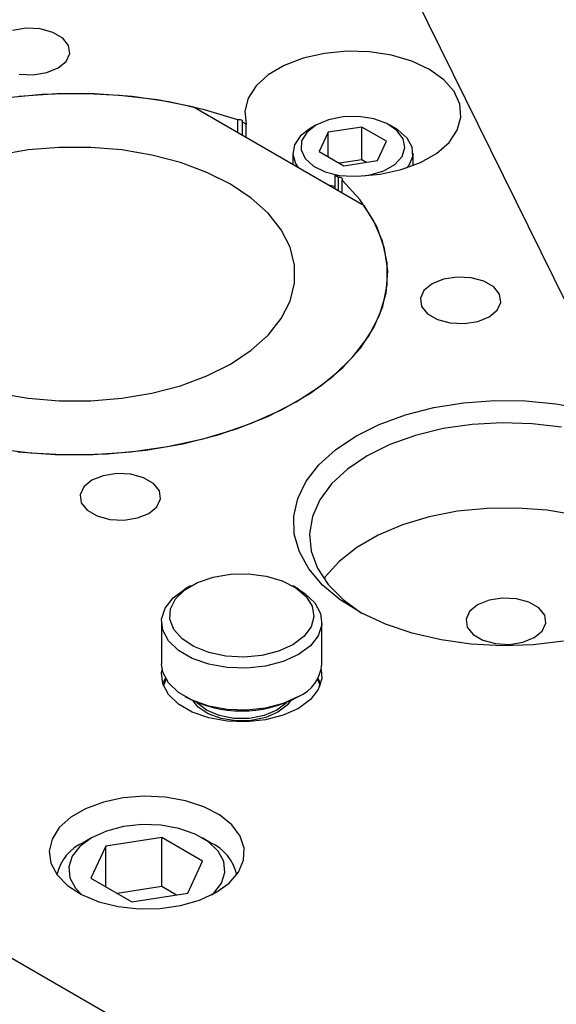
# Model space of a CAD drawing. Header units: inches. Extents: x 220 to 877, y 4 to 174.
# Tile 469 of 656: x 479.55 to 481.22, y 157.59 to 160.66. Entities that reach past the tile are written whole.
import ezdxf

# ---------------------------------------------------------------- set-up
doc = ezdxf.new("R2010")
doc.units = ezdxf.units.IN
doc.header["$LTSCALE"] = 0.5
doc.header["$MEASUREMENT"] = 0
for name, color, linetype in [('DIE-M-S', 8, 'Continuous'), ('DIE-M-S2', 1, 'Continuous'), ('DIE-M-S3', 8, 'Continuous'), ('SID-M-S', 105, 'Continuous'), ('SVD-M-S', 8, 'Continuous')]:
    doc.layers.add(name, color=color, linetype=linetype)

msp = doc.modelspace()

# ---------------------------------------------------------------- linework, layer by layer
at = {"layer": 'DIE-M-S', "linetype": 'Continuous', "lineweight": 25}
for p, q in [((479.56778, 160.6344), (479.52551, 160.62786)), ((479.61137, 160.6322), (479.56778, 160.6344)), ((479.65103, 160.62152), (479.61137, 160.6322)), ((479.68197, 160.60366), (479.65103, 160.62152)), ((479.70047, 160.58077), (479.68197, 160.60366)), ((479.70428, 160.5556), (479.70047, 160.58077)), ((479.69295, 160.5312), (479.70428, 160.5556)), ((480.49769, 160.55603), (480.43167, 160.5412)), ((480.56761, 160.56258), (480.49769, 160.55603)), ((480.63836, 160.56055), (480.56761, 160.56258)), ((480.70681, 160.55005), (480.63836, 160.56055)), ((480.76997, 160.53153), (480.70681, 160.55005)), ((479.66786, 160.51051), (479.69295, 160.5312)), ((480.37248, 160.51875), (480.3227, 160.48965)), ((480.43167, 160.5412), (480.37248, 160.51875)), ((480.82504, 160.50581), (480.76997, 160.53153)), ((479.54615, 160.49168), (479.58974, 160.48948)), ((479.58974, 160.48948), (479.63201, 160.49602)), ((479.63201, 160.49602), (479.66786, 160.51051)), ((480.3227, 160.48965), (480.28454, 160.4552)), ((480.86959, 160.47402), (480.82504, 160.50581)), ((480.90167, 160.43756), (480.86959, 160.47402)), ((479.66337, 160.42989), (479.54612, 160.42181)), ((479.78145, 160.42974), (479.66337, 160.42989)), ((479.89863, 160.42134), (479.78145, 160.42974)), ((480.28454, 160.4552), (480.25968, 160.41691)), ((480.91986, 160.39804), (480.90167, 160.43756)), ((480.01319, 160.40483), (479.89863, 160.42134)), ((480.12346, 160.38045), (480.01319, 160.40483)), ((480.25968, 160.41691), (480.2492, 160.37647)), ((480.92336, 160.3572), (480.91986, 160.39804)), ((480.22781, 160.34854), (480.12346, 160.38045)), ((480.2492, 160.37647), (480.25358, 160.33565)), ((480.23054, 160.34917), (480.22781, 160.34854)), ((480.22781, 160.30971), (480.22781, 160.34854)), ((480.23347, 160.34931), (480.23054, 160.34917)), ((480.23634, 160.34896), (480.23347, 160.34931)), ((480.23891, 160.34814), (480.23634, 160.34896)), ((480.24096, 160.34692), (480.23891, 160.34814)), ((480.2423, 160.34541), (480.24096, 160.34692)), ((480.24283, 160.34374), (480.2423, 160.34541)), ((480.24249, 160.34206), (480.24283, 160.34374)), ((480.25358, 160.33565), (480.24249, 160.34206)), ((480.24249, 160.30124), (480.24249, 160.34206)), ((480.25358, 160.29483), (480.25358, 160.33565)), ((480.91202, 160.31684), (480.92336, 160.3572)), ((480.88634, 160.27873), (480.91202, 160.31684)), ((480.84744, 160.24455), (480.88634, 160.27873)), ((480.79704, 160.21582), (480.84744, 160.24455)), ((480.73736, 160.19379), (480.79704, 160.21582)), ((480.67104, 160.17944), (480.73736, 160.19379)), ((480.54137, 160.16952), (480.53028, 160.17592)), ((480.53028, 160.17592), (480.53028, 160.1351)), ((480.53028, 160.17592), (480.60098, 160.17339)), ((480.54429, 160.16971), (480.54137, 160.16952)), ((480.54137, 160.1287), (480.54137, 160.16952)), ((480.54718, 160.16941), (480.54429, 160.16971)), ((480.54979, 160.16863), (480.54718, 160.16941)), ((480.5519, 160.16745), (480.54979, 160.16863)), ((480.55332, 160.16597), (480.5519, 160.16745)), ((480.55261, 160.16104), (480.55369, 160.16262)), ((480.55261, 160.12221), (480.55261, 160.16104)), ((480.60787, 160.1008), (480.55261, 160.16104)), ((480.55394, 160.16431), (480.55332, 160.16597)), ((480.55369, 160.16262), (480.55394, 160.16431)), ((480.60098, 160.17339), (480.67104, 160.17944)), ((480.65011, 160.03715), (480.60787, 160.1008)), ((475.45986, 160.0823), (487.33926, 153.22447)), ((480.67871, 159.97101), (480.65011, 160.03715)), ((480.69325, 159.90336), (480.67871, 159.97101)), ((480.69352, 159.8352), (480.69325, 159.90336)), ((480.86901, 159.85228), (480.83317, 159.83779)), ((480.91128, 159.85881), (480.86901, 159.85228)), ((480.95487, 159.85661), (480.91128, 159.85881)), ((480.99453, 159.84594), (480.95487, 159.85661)), ((481.02548, 159.82807), (480.99453, 159.84594)), ((480.67952, 159.76751), (480.69352, 159.8352)), ((480.80807, 159.81709), (480.79674, 159.79269)), ((480.83317, 159.83779), (480.80807, 159.81709)), ((481.04397, 159.80518), (481.02548, 159.82807)), ((480.79674, 159.79269), (480.80056, 159.76753)), ((481.04778, 159.78001), (481.04397, 159.80518)), ((480.65144, 159.7013), (480.67952, 159.76751)), ((480.80056, 159.76753), (480.81905, 159.74463)), ((481.01136, 159.73492), (481.03646, 159.75561)), ((481.03646, 159.75561), (481.04778, 159.78001)), ((480.81905, 159.74463), (480.84999, 159.72677)), ((480.84999, 159.72677), (480.88965, 159.71609)), ((480.93324, 159.71389), (480.97551, 159.72043)), ((480.97551, 159.72043), (481.01136, 159.73492)), ((480.60971, 159.63753), (480.65144, 159.7013)), ((480.88965, 159.71609), (480.93324, 159.71389)), ((480.55492, 159.57715), (480.60971, 159.63753)), ((480.4879, 159.52103), (480.55492, 159.57715)), ((480.40961, 159.46999), (480.4879, 159.52103)), ((480.93147, 159.46717), (481.0274, 159.47428)), ((481.0274, 159.47428), (481.1241, 159.47327)), ((480.32121, 159.4248), (480.40961, 159.46999)), ((480.75005, 159.42929), (480.83836, 159.45206)), ((480.83836, 159.45206), (480.93147, 159.46717)), ((481.1241, 159.47327), (481.21952, 159.46413)), ((481.21952, 159.46413), (481.31161, 159.44707)), ((480.224, 159.38611), (480.32121, 159.4248)), ((480.66843, 159.39933), (480.75005, 159.42929)), ((480.11939, 159.35448), (480.224, 159.38611)), ((480.59523, 159.36284), (480.66843, 159.39933)), ((480.86773, 159.38658), (480.78144, 159.36539)), ((480.95861, 159.39993), (480.86773, 159.38658)), ((481.05195, 159.4051), (480.95861, 159.39993)), ((481.14557, 159.40199), (481.05195, 159.4051)), ((481.23727, 159.39067), (481.14557, 159.40199)), ((480.00894, 159.33039), (480.11939, 159.35448)), ((480.53201, 159.32058), (480.59523, 159.36284)), ((480.78144, 159.36539), (480.70177, 159.33684)), ((479.89424, 159.31418), (480.00894, 159.33039)), ((480.48013, 159.27346), (480.53201, 159.32058)), ((480.70177, 159.33684), (480.63058, 159.3016)), ((479.54173, 159.31465), (479.65891, 159.30625)), ((479.65891, 159.30625), (479.77699, 159.30609)), ((479.77699, 159.30609), (479.89424, 159.31418)), ((480.63058, 159.3016), (480.56954, 159.26051)), ((480.44068, 159.22248), (480.48013, 159.27346)), ((480.56954, 159.26051), (480.52009, 159.21451)), ((479.80835, 159.23997), (479.77251, 159.22548)), ((479.85062, 159.24651), (479.80835, 159.23997)), ((479.89421, 159.24431), (479.85062, 159.24651)), ((479.93387, 159.23363), (479.89421, 159.24431)), ((479.96482, 159.21577), (479.93387, 159.23363)), ((479.74741, 159.20479), (479.73608, 159.18039)), ((479.77251, 159.22548), (479.74741, 159.20479)), ((479.98331, 159.19287), (479.96482, 159.21577)), ((480.41451, 159.16873), (480.44068, 159.22248)), ((480.52009, 159.21451), (480.48338, 159.1647)), ((479.73608, 159.18039), (479.7399, 159.15522)), ((479.9758, 159.14331), (479.98712, 159.16771)), ((479.98712, 159.16771), (479.98331, 159.19287)), ((480.40218, 159.11335), (480.41451, 159.16873)), ((479.7399, 159.15522), (479.75839, 159.13233)), ((479.9507, 159.12261), (479.9758, 159.14331)), ((480.48338, 159.1647), (480.46026, 159.11224)), ((481.00511, 159.13817), (480.91273, 159.12888)), ((481.09886, 159.13921), (481.00511, 159.13817)), ((481.19179, 159.13197), (481.09886, 159.13921)), ((479.75839, 159.13233), (479.78933, 159.11446)), ((479.78933, 159.11446), (479.82899, 159.10379)), ((479.87258, 159.10159), (479.91485, 159.10812)), ((479.91485, 159.10812), (479.9507, 159.12261)), ((480.40394, 159.05753), (480.40218, 159.11335)), ((480.46026, 159.11224), (480.4513, 159.05835)), ((480.82388, 159.11157), (480.74066, 159.08662)), ((480.91273, 159.12888), (480.82388, 159.11157)), ((481.28172, 159.11663), (481.19179, 159.13197)), ((479.82899, 159.10379), (479.87258, 159.10159)), ((480.74066, 159.08662), (480.66501, 159.05463)), ((480.41977, 159.00244), (480.40394, 159.05753)), ((480.4513, 159.05835), (480.45668, 159.00431)), ((480.66501, 159.05463), (480.5987, 159.01636)), ((480.5987, 159.01636), (480.54329, 158.97268)), ((480.44932, 158.94928), (480.41977, 159.00244)), ((480.45668, 159.00431), (480.4763, 158.95137)), ((480.54329, 158.97268), (480.50008, 158.92464)), ((480.49197, 158.89917), (480.44932, 158.94928)), ((480.4763, 158.95137), (480.50968, 158.90078)), ((480.50008, 158.92464), (480.49595, 158.91889)), ((480.5468, 158.85317), (480.49197, 158.89917)), ((480.50968, 158.90078), (480.55604, 158.85373)), ((480.61265, 158.81227), (480.5468, 158.85317)), ((480.55604, 158.85373), (480.61352, 158.8118)), ((480.9753, 158.83723), (480.9504, 158.8167)), ((481.01086, 158.8516), (480.9753, 158.83723)), ((481.05279, 158.85809), (481.01086, 158.8516)), ((481.09604, 158.85591), (481.05279, 158.85809)), ((481.13538, 158.84531), (481.09604, 158.85591)), ((481.16608, 158.82759), (481.13538, 158.84531)), ((480.68811, 158.77735), (480.61265, 158.81227)), ((480.9504, 158.8167), (480.93916, 158.79249)), ((481.18442, 158.80488), (481.16608, 158.82759)), ((481.18821, 158.77991), (481.18442, 158.80488)), ((480.77157, 158.74914), (480.68811, 158.77735)), ((480.93916, 158.79249), (480.94294, 158.76753)), ((481.17697, 158.75571), (481.18821, 158.77991)), ((480.86126, 158.72824), (480.77157, 158.74914)), ((480.94294, 158.76753), (480.96129, 158.74481)), ((480.96129, 158.74481), (480.99199, 158.72709)), ((481.15207, 158.73518), (481.17697, 158.75571)), ((480.95527, 158.71511), (480.86126, 158.72824)), ((481.05158, 158.71002), (480.95527, 158.71511)), ((480.99199, 158.72709), (481.03133, 158.7165)), ((481.03133, 158.7165), (481.07458, 158.71432)), ((481.14816, 158.71307), (481.05158, 158.71002)), ((481.07458, 158.71432), (481.11651, 158.7208)), ((481.11651, 158.7208), (481.15207, 158.73518)), ((481.24293, 158.72422), (481.14816, 158.71307)), ((479.99036, 158.62556), (479.99194, 158.63522)), ((479.994, 158.59083), (479.99036, 158.62556)), ((480.48787, 158.63522), (480.48945, 158.60813)), ((480.01193, 158.55762), (479.994, 158.59083)), ((480.48945, 158.60813), (480.47858, 158.57391)), ((480.04311, 158.52784), (480.01193, 158.55762)), ((480.47858, 158.57391), (480.45385, 158.54218)), ((480.08572, 158.50324), (480.04311, 158.52784)), ((480.45385, 158.54218), (480.41668, 158.5148)), ((480.1373, 158.48524), (480.08572, 158.50324)), ((480.36924, 158.49334), (480.31428, 158.47906)), ((480.41668, 158.5148), (480.36924, 158.49334)), ((480.19484, 158.47489), (480.1373, 158.48524)), ((480.255, 158.47279), (480.19484, 158.47489)), ((480.31428, 158.47906), (480.255, 158.47279)), ((479.80883, 158.22256), (479.75335, 158.20209)), ((479.87063, 158.23567), (479.80883, 158.22256)), ((479.93588, 158.2408), (479.87063, 158.23567)), ((480.0015, 158.23771), (479.93588, 158.2408)), ((480.06445, 158.22656), (480.0015, 158.23771)), ((480.12177, 158.20785), (480.06445, 158.22656)), ((479.75335, 158.20209), (479.70679, 158.17521)), ((480.17078, 158.18247), (480.12177, 158.20785)), ((479.70679, 158.17521), (479.67133, 158.14318)), ((480.20919, 158.15159), (480.17078, 158.18247)), ((479.67133, 158.14318), (479.64862, 158.1075)), ((480.23521, 158.11668), (480.20919, 158.15159)), ((479.64862, 158.1075), (479.63973, 158.06984)), ((480.24762, 158.07935), (480.23521, 158.11668)), ((479.63973, 158.06984), (479.64508, 158.03195)), ((480.24583, 158.04135), (480.24762, 158.07935)), ((479.64508, 158.03195), (479.6644, 157.99562)), ((480.22994, 158.00446), (480.24583, 158.04135)), ((480.20069, 157.97041), (480.22994, 158.00446)), ((479.6644, 157.99562), (479.69681, 157.96253)), ((480.15944, 157.94078), (480.20069, 157.97041)), ((479.69681, 157.96253), (479.74078, 157.93423)), ((480.10812, 157.91697), (480.15944, 157.94078)), ((479.74078, 157.93423), (479.79426, 157.91206)), ((479.79426, 157.91206), (479.85474, 157.89704)), ((480.04913, 157.90008), (480.10812, 157.91697)), ((479.85474, 157.89704), (479.91941, 157.88987)), ((479.91941, 157.88987), (479.98523, 157.8909)), ((479.98523, 157.8909), (480.04913, 157.90008))]:
    msp.add_line(p, q, dxfattribs=at)
at = {"layer": 'DIE-M-S2', "linetype": 'Continuous', "lineweight": 25}
for p, q in [((479.61843, 160.42778), (479.49948, 160.41624)), ((479.73894, 160.43074), (479.61843, 160.42778)), ((479.85916, 160.4251), (479.73894, 160.43074)), ((479.97725, 160.41093), (479.85916, 160.4251)), ((480.09141, 160.38845), (479.97725, 160.41093)), ((480.09141, 160.38845), (480.62174, 160.0823)), ((479.57436, 160.25496), (479.48045, 160.23904)), ((479.67124, 160.263), (479.57436, 160.25496)), ((479.76912, 160.263), (479.67124, 160.263)), ((479.866, 160.25496), (479.76912, 160.263)), ((479.95991, 160.23904), (479.866, 160.25496)), ((480.04895, 160.21557), (479.95991, 160.23904)), ((480.13129, 160.18502), (480.04895, 160.21557)), ((480.20526, 160.14802), (480.13129, 160.18502)), ((480.26935, 160.10532), (480.20526, 160.14802)), ((480.32227, 160.05779), (480.26935, 160.10532)), ((480.36293, 160.00639), (480.32227, 160.05779)), ((480.66068, 160.0164), (480.62174, 160.0823)), ((480.3905, 159.95217), (480.36293, 160.00639)), ((480.68523, 159.94822), (480.66068, 160.0164)), ((480.40443, 159.89625), (480.3905, 159.95217)), ((480.695, 159.87882), (480.68523, 159.94822)), ((480.40443, 159.83974), (480.40443, 159.89625)), ((480.68986, 159.80925), (480.695, 159.87882)), ((480.3905, 159.78381), (480.40443, 159.83974)), ((480.36293, 159.7296), (480.3905, 159.78381)), ((480.66987, 159.74058), (480.68986, 159.80925)), ((480.32227, 159.6782), (480.36293, 159.7296)), ((480.63535, 159.67386), (480.66987, 159.74058)), ((480.26935, 159.63067), (480.32227, 159.6782)), ((480.58683, 159.61012), (480.63535, 159.67386)), ((480.20526, 159.58797), (480.26935, 159.63067)), ((480.52504, 159.55031), (480.58683, 159.61012)), ((480.13129, 159.55096), (480.20526, 159.58797)), ((480.04895, 159.52042), (480.13129, 159.55096)), ((480.45094, 159.49538), (480.52504, 159.55031)), ((479.95991, 159.49694), (480.04895, 159.52042)), ((479.48045, 159.49694), (479.57436, 159.48102)), ((479.57436, 159.48102), (479.67124, 159.47298)), ((479.76912, 159.47298), (479.866, 159.48102)), ((479.866, 159.48102), (479.95991, 159.49694)), ((480.36565, 159.44614), (480.45094, 159.49538)), ((479.67124, 159.47298), (479.76912, 159.47298)), ((480.27048, 159.40336), (480.36565, 159.44614)), ((480.16689, 159.36769), (480.27048, 159.40336)), ((480.05646, 159.33968), (480.16689, 159.36769)), ((479.46311, 159.32505), (479.5812, 159.31089)), ((479.94089, 159.31975), (480.05646, 159.33968)), ((479.5812, 159.31089), (479.70143, 159.30524)), ((479.70143, 159.30524), (479.82193, 159.30821)), ((479.82193, 159.30821), (479.94089, 159.31975))]:
    msp.add_line(p, q, dxfattribs=at)
at = {"layer": 'DIE-M-S3', "linetype": 'Continuous', "lineweight": 25}
for p, q in [((480.102, 158.90729), (480.15055, 158.92386)), ((480.15055, 158.92386), (480.20471, 158.93294)), ((480.20471, 158.93294), (480.26108, 158.93397)), ((480.26108, 158.93397), (480.31612, 158.92686)), ((480.31612, 158.92686), (480.36637, 158.91208)), ((480.06212, 158.88426), (480.102, 158.90729)), ((480.08078, 158.89648), (480.0631, 158.88627)), ((480.36637, 158.91208), (480.40868, 158.89055)), ((480.41671, 158.88627), (480.39903, 158.89648)), ((480.02596, 158.8589), (480.0631, 158.88627)), ((480.03341, 158.85624), (480.06212, 158.88426)), ((480.40868, 158.89055), (480.44038, 158.86362)), ((480.41671, 158.88627), (480.4367, 158.87325)), ((480.4367, 158.87325), (480.46788, 158.84347)), ((480.44038, 158.86362), (480.45949, 158.83299)), ((480.00122, 158.82718), (480.02596, 158.8589)), ((480.01767, 158.82497), (480.03341, 158.85624)), ((480.45949, 158.83299), (480.46479, 158.80057)), ((480.46788, 158.84347), (480.48581, 158.81025)), ((479.99036, 158.79295), (480.00122, 158.82718)), ((480.0159, 158.79243), (480.01767, 158.82497)), ((480.46479, 158.80057), (480.45597, 158.76841)), ((480.48581, 158.81025), (480.48945, 158.77553)), ((479.9899, 158.78424), (479.9899, 158.65359)), ((479.994, 158.75822), (479.99036, 158.79295)), ((480.02821, 158.76065), (480.0159, 158.79243)), ((480.45597, 158.76841), (480.43357, 158.73853)), ((480.48945, 158.77553), (480.47858, 158.7413)), ((480.4899, 158.65359), (480.4899, 158.78424)), ((480.01193, 158.72501), (479.994, 158.75822)), ((480.05381, 158.73164), (480.02821, 158.76065)), ((480.43357, 158.73853), (480.399, 158.71281)), ((480.47858, 158.7413), (480.45385, 158.70958)), ((480.04311, 158.69523), (480.01193, 158.72501)), ((480.09111, 158.70722), (480.05381, 158.73164)), ((480.13776, 158.68892), (480.09111, 158.70722)), ((480.399, 158.71281), (480.35444, 158.69285)), ((480.45385, 158.70958), (480.41668, 158.68219)), ((480.08572, 158.67063), (480.04311, 158.69523)), ((480.19082, 158.67789), (480.13776, 158.68892)), ((480.24697, 158.67483), (480.19082, 158.67789)), ((480.30268, 158.67992), (480.24697, 158.67483)), ((480.35444, 158.69285), (480.30268, 158.67992)), ((480.41668, 158.68219), (480.36924, 158.66073)), ((479.994, 158.62758), (479.9899, 158.65359)), ((480.1373, 158.65263), (480.08572, 158.67063)), ((480.19484, 158.64228), (480.1373, 158.65263)), ((480.31428, 158.64645), (480.255, 158.64018)), ((480.36924, 158.66073), (480.31428, 158.64645)), ((480.01193, 158.59436), (479.994, 158.62758)), ((480.255, 158.64018), (480.19484, 158.64228)), ((479.99417, 158.59031), (480.00122, 158.60671)), ((479.99649, 158.58393), (480.00394, 158.60591)), ((480.00122, 158.60671), (480.00232, 158.60868)), ((480.04311, 158.56459), (480.01193, 158.59436)), ((480.47587, 158.60591), (480.48089, 158.59335)), ((480.47749, 158.60868), (480.48564, 158.59031)), ((480.48089, 158.59335), (480.48332, 158.58393)), ((480.08572, 158.53998), (480.04311, 158.56459)), ((480.0631, 158.55156), (480.06664, 158.54952)), ((480.1373, 158.52199), (480.08572, 158.53998)), ((480.10443, 158.51871), (480.08824, 158.53843)), ((480.1018, 158.53132), (480.10025, 158.53312)), ((480.1303, 158.50867), (480.1018, 158.53132)), ((480.36924, 158.53008), (480.31428, 158.51581)), ((480.37801, 158.53132), (480.34951, 158.50867)), ((480.38136, 158.5247), (480.35304, 158.50254)), ((480.41668, 158.55154), (480.36924, 158.53008)), ((480.37979, 158.53339), (480.37801, 158.53132)), ((480.39157, 158.53843), (480.38136, 158.5247)), ((480.41317, 158.54952), (480.41671, 158.55156)), ((480.13554, 158.49784), (480.10443, 158.51871)), ((480.16954, 158.49221), (480.1303, 158.50867)), ((480.17592, 158.4832), (480.13554, 158.49784)), ((480.19484, 158.51163), (480.1373, 158.52199)), ((480.21566, 158.48356), (480.16954, 158.49221)), ((480.255, 158.50953), (480.19484, 158.51163)), ((480.31428, 158.51581), (480.255, 158.50953)), ((480.31027, 158.49221), (480.26415, 158.48356)), ((480.34951, 158.50867), (480.31027, 158.49221)), ((480.35304, 158.50254), (480.31467, 158.48619)), ((480.22199, 158.47607), (480.17592, 158.4832)), ((480.26415, 158.48356), (480.21566, 158.48356)), ((480.26965, 158.4771), (480.22199, 158.47607)), ((480.31467, 158.48619), (480.26965, 158.4771))]:
    msp.add_line(p, q, dxfattribs=at)
for centre, radius, start, end in [((480.36905, 158.66302), 0.12123, 293.13813, 355.54173), ((480.23991, 158.87808), 0.37145, 242.19469, 297.79993)]:
    msp.add_arc(centre, radius, start, end, dxfattribs=at)
at = {"layer": 'SID-M-S'}
msp.add_line((481.41301, 159.44979), (477.44286, 167.50328), dxfattribs=at)
at = {"layer": 'SVD-M-S', "linetype": 'Continuous', "lineweight": 25}
for p, q in [((480.51046, 160.34891), (480.47148, 160.33231)), ((480.55618, 160.35815), (480.51046, 160.34891)), ((480.60458, 160.3592), (480.55618, 160.35815)), ((480.65137, 160.35196), (480.60458, 160.3592)), ((480.69238, 160.33708), (480.65137, 160.35196)), ((480.72398, 160.31589), (480.69238, 160.33708)), ((480.4538, 160.3221), (480.42295, 160.29861)), ((480.44272, 160.30981), (480.42672, 160.28342)), ((480.47148, 160.33231), (480.44272, 160.30981)), ((480.47146, 160.3323), (480.45378, 160.32209)), ((480.47148, 160.33231), (480.47148, 160.33231)), ((480.50984, 160.31017), (480.48182, 160.2498)), ((480.6144, 160.32634), (480.50984, 160.31017)), ((480.50984, 160.23363), (480.50984, 160.31017)), ((480.69095, 160.28215), (480.6144, 160.32634)), ((480.6144, 160.22427), (480.6144, 160.32634)), ((480.71899, 160.32209), (480.70131, 160.3323)), ((480.72771, 160.3167), (480.71899, 160.32209)), ((480.74335, 160.29026), (480.72398, 160.31589)), ((480.75571, 160.29205), (480.72771, 160.3167)), ((480.42295, 160.29861), (480.40422, 160.27119)), ((480.42672, 160.28342), (480.42491, 160.25547)), ((480.66293, 160.22179), (480.69095, 160.28215)), ((480.74877, 160.26247), (480.74335, 160.29026)), ((480.77116, 160.26395), (480.75571, 160.29205)), ((480.39889, 160.24556), (480.39889, 160.21095)), ((480.40422, 160.27119), (480.399, 160.24187)), ((480.399, 160.24187), (480.40767, 160.21282)), ((480.42491, 160.25547), (480.43745, 160.22846)), ((480.48182, 160.2498), (480.55837, 160.20561)), ((480.73977, 160.23499), (480.74877, 160.26247)), ((480.7729, 160.23449), (480.77116, 160.26395)), ((480.77389, 160.20604), (480.77389, 160.24556)), ((480.40767, 160.21282), (480.41502, 160.20164)), ((480.43745, 160.22846), (480.46322, 160.20479)), ((480.6144, 160.22427), (480.54472, 160.21349)), ((480.55837, 160.20561), (480.66293, 160.22179)), ((480.62806, 160.21639), (480.6144, 160.22427)), ((480.68288, 160.1905), (480.71713, 160.21027)), ((480.71713, 160.21027), (480.73977, 160.23499)), ((480.76081, 160.20585), (480.7729, 160.23449)), ((480.46322, 160.20479), (480.49993, 160.18655)), ((480.49993, 160.18655), (480.54433, 160.17536)), ((480.64006, 160.17743), (480.68288, 160.1905)), ((480.7562, 160.19967), (480.76081, 160.20585)), ((480.54433, 160.17536), (480.55305, 160.17416)), ((480.61972, 160.17416), (480.64006, 160.17743)), ((480.5103, 160.14663), (480.53028, 160.14228)), ((479.81802, 158.13242), (479.77176, 158.1115)), ((479.87161, 158.14635), (479.81802, 158.13242)), ((479.9294, 158.15246), (479.87161, 158.14635)), ((479.98806, 158.15041), (479.9294, 158.15246)), ((480.04416, 158.14032), (479.98806, 158.15041)), ((480.09445, 158.12277), (480.04416, 158.14032)), ((479.77176, 158.1115), (479.73553, 158.0848)), ((479.77174, 158.11149), (479.74522, 158.09617)), ((479.99074, 158.11245), (479.81675, 158.08553)), ((480.11812, 158.03892), (479.99074, 158.11245)), ((479.99074, 157.95935), (479.99074, 158.11245)), ((480.136, 158.09878), (480.09445, 158.12277)), ((480.14303, 158.09617), (480.11651, 158.11149)), ((480.1664, 158.06975), (480.136, 158.09878)), ((479.73553, 158.0848), (479.71141, 158.05387)), ((479.81675, 158.08553), (479.77013, 157.98509)), ((479.81675, 157.95817), (479.81675, 158.08553)), ((480.18388, 158.03737), (480.1664, 158.06975)), ((479.71141, 158.05387), (479.70082, 158.0205)), ((480.0715, 157.93847), (480.11812, 158.03892)), ((480.18743, 158.00351), (480.18388, 158.03737)), ((479.70082, 158.0205), (479.70436, 157.98664)), ((480.17684, 157.97014), (480.18743, 158.00351)), ((479.70436, 157.98664), (479.72185, 157.95425)), ((479.77013, 157.98509), (479.8975, 157.91156)), ((479.72185, 157.95425), (479.74128, 157.93398)), ((479.99074, 157.95935), (479.85192, 157.93787)), ((480.03633, 157.93303), (479.99074, 157.95935)), ((480.15272, 157.93921), (480.17684, 157.97014)), ((479.8975, 157.91156), (480.0715, 157.93847)), ((480.14696, 157.93398), (480.15272, 157.93921))]:
    msp.add_line(p, q, dxfattribs=at)
for centre, radius, start, end in [((479.80463, 157.96501), 0.144, 114.35368, 167.52336), ((480.08363, 157.96501), 0.14398, 12.47585, 65.63526)]:
    msp.add_arc(centre, radius, start, end, dxfattribs=at)

doc.saveas('drawing.dxf')
